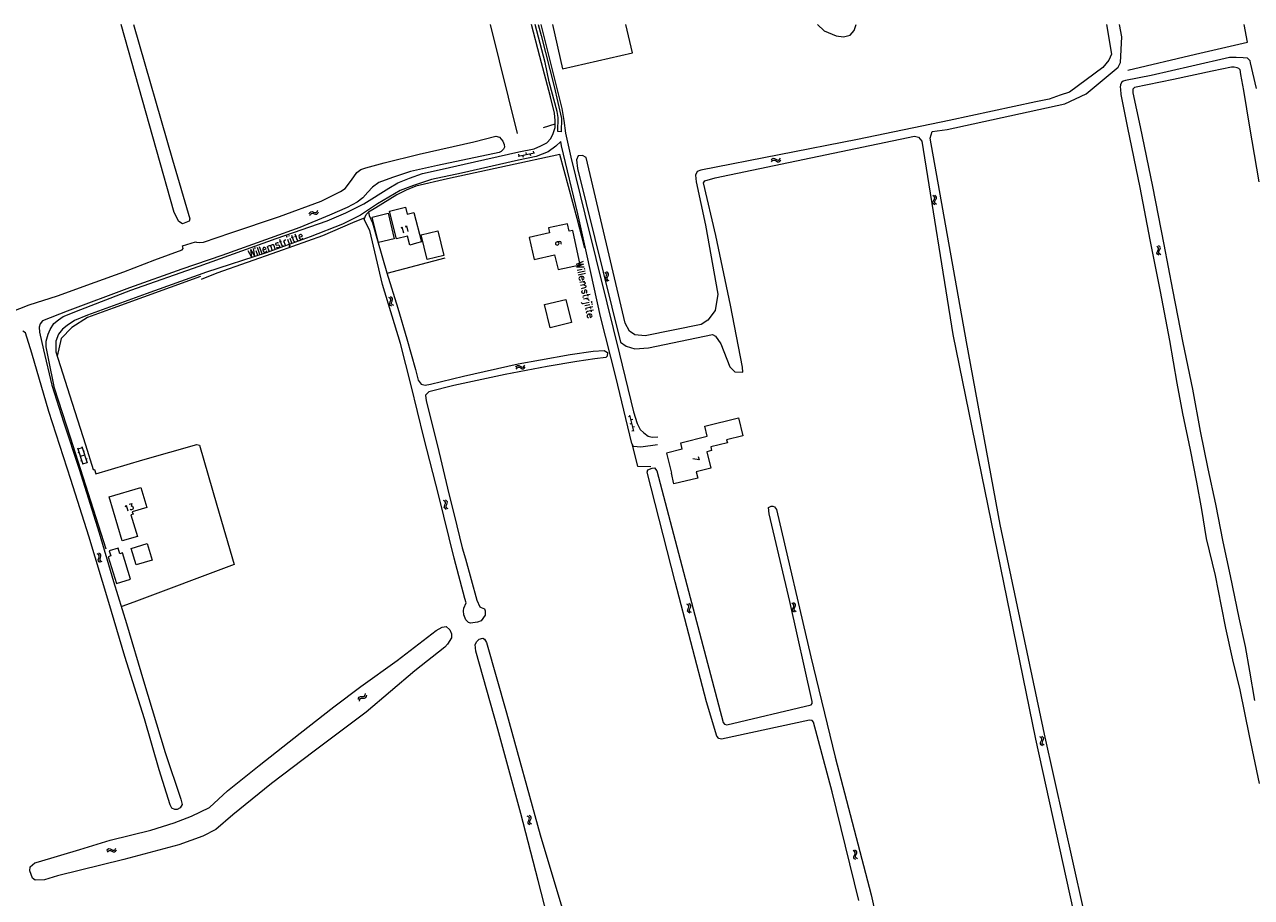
# Model space of a CAD drawing. Header units: metres. Extents: x 189705 to 199106, y 581686 to 588448.
# Tile 394 of 555: x 195610 to 195938, y 588214 to 588448. Entities that reach past the tile are written whole.
import ezdxf

# ---------------------------------------------------------------- set-up
doc = ezdxf.new("R2010")
doc.units = ezdxf.units.M
doc.layers.add('B-WA-OG-GBKN-G', color=7, linetype='Continuous', lineweight=18)
doc.styles.add('Style-STANDARD', font='STANDARD.shx')

msp = doc.modelspace()

# ---------------------------------------------------------------- linework, layer by layer
at = {"layer": 'B-WA-OG-GBKN-G'}
for p, q in [((195741.93, 588412.927), (195746.238, 588413.825)), ((195742.024, 588413.457), (195742.126, 588412.968)), ((195743.105, 588413.172), (195743.207, 588412.682)), ((195743.982, 588413.865), (195744.084, 588413.376)), ((195745.063, 588413.58), (195745.165, 588413.09)), ((195745.94, 588414.273), (195746.042, 588413.784)), ((195809.686, 588411.903), (195809.943, 588412.219)), ((195809.773, 588411.414), (195810.032, 588411.728)), ((195809.943, 588412.219), (195810.227, 588412.381)), ((195810.032, 588411.728), (195810.318, 588411.889)), ((195810.227, 588412.381), (195810.562, 588412.33)), ((195810.318, 588411.889), (195810.641, 588411.84)), ((195810.562, 588412.33), (195810.914, 588412.126)), ((195810.641, 588411.84), (195811.003, 588411.637)), ((195810.914, 588412.126), (195811.267, 588411.922)), ((195811.003, 588411.637), (195811.355, 588411.431)), ((195811.267, 588411.922), (195811.592, 588411.87)), ((195811.355, 588411.431), (195811.68, 588411.379)), ((195811.592, 588411.87), (195811.886, 588412.033)), ((195811.68, 588411.379), (195811.973, 588411.544)), ((195811.886, 588412.033), (195812.145, 588412.35)), ((195811.973, 588411.544), (195812.232, 588411.861)), ((195853.274, 588402.111), (195852.953, 588402.365)), ((195853.198, 588401.137), (195853.396, 588401.494)), ((195853.442, 588401.82), (195853.274, 588402.111)), ((195853.396, 588401.494), (195853.442, 588401.82)), ((195853.761, 588402.207), (195853.44, 588402.46)), ((195853.685, 588401.235), (195853.885, 588401.59)), ((195853.932, 588401.916), (195853.761, 588402.207)), ((195853.885, 588401.59), (195853.932, 588401.916)), ((195686.119, 588397.828), (195686.36, 588398.049)), ((195686.36, 588398.049), (195686.698, 588398.073)), ((195686.698, 588398.073), (195687.086, 588397.952)), ((195687.805, 588397.853), (195688.055, 588398.077)), ((195688.055, 588398.077), (195688.238, 588398.443)), ((195852.955, 588400.446), (195853, 588400.782)), ((195853.122, 588400.165), (195852.955, 588400.446)), ((195853, 588400.782), (195853.198, 588401.137)), ((195853.442, 588399.913), (195853.122, 588400.165)), ((195853.445, 588400.546), (195853.488, 588400.869)), ((195853.611, 588400.262), (195853.445, 588400.546)), ((195853.488, 588400.869), (195853.685, 588401.235)), ((195853.93, 588400.009), (195853.611, 588400.262)), ((195685.938, 588397.462), (195686.119, 588397.828)), ((195686.131, 588397.005), (195686.315, 588397.369)), ((195686.315, 588397.369), (195686.558, 588397.589)), ((195686.558, 588397.589), (195686.883, 588397.613)), ((195686.883, 588397.613), (195687.281, 588397.495)), ((195687.086, 588397.952), (195687.476, 588397.832)), ((195687.281, 588397.495), (195687.67, 588397.372)), ((195687.476, 588397.832), (195687.805, 588397.853)), ((195687.67, 588397.372), (195687.999, 588397.393)), ((195687.999, 588397.393), (195688.249, 588397.62)), ((195688.249, 588397.62), (195688.431, 588397.985)), ((195913.236, 588388.586), (195912.907, 588388.829)), ((195913.413, 588388.3), (195913.236, 588388.586)), ((195913.377, 588387.973), (195913.413, 588388.3)), ((195913.72, 588388.697), (195913.391, 588388.94)), ((195913.899, 588388.412), (195913.72, 588388.697)), ((195913.863, 588388.084), (195913.899, 588388.412)), ((195912.97, 588386.911), (195913.004, 588387.248)), ((195913.146, 588386.635), (195912.97, 588386.911)), ((195913.004, 588387.248), (195913.191, 588387.61)), ((195913.474, 588386.394), (195913.146, 588386.635)), ((195913.191, 588387.61), (195913.377, 588387.973)), ((195913.457, 588387.027), (195913.49, 588387.351)), ((195913.631, 588386.749), (195913.457, 588387.027)), ((195913.49, 588387.351), (195913.675, 588387.723)), ((195913.958, 588386.505), (195913.631, 588386.749)), ((195913.675, 588387.723), (195913.863, 588388.084)), ((195765.412, 588381.543), (195765.068, 588381.764)), ((195765.888, 588381.686), (195765.544, 588381.907)), ((195766.086, 588381.413), (195765.888, 588381.686)), ((195765.258, 588379.855), (195765.27, 588380.193)), ((195765.452, 588379.591), (195765.258, 588379.855)), ((195765.27, 588380.193), (195765.432, 588380.566)), ((195765.608, 588381.27), (195765.412, 588381.543)), ((195765.432, 588380.566), (195765.594, 588380.941)), ((195765.796, 588379.372), (195765.452, 588379.591)), ((195765.594, 588380.941), (195765.608, 588381.27)), ((195765.737, 588380.002), (195765.748, 588380.328)), ((195765.929, 588379.736), (195765.737, 588380.002)), ((195765.748, 588380.328), (195765.908, 588380.711)), ((195765.908, 588380.711), (195766.072, 588381.085)), ((195766.271, 588379.515), (195765.929, 588379.736)), ((195766.072, 588381.085), (195766.086, 588381.413)), ((195707.59, 588374.91), (195707.233, 588375.11)), ((195708.056, 588375.081), (195707.7, 588375.281)), ((195708.27, 588374.82), (195708.056, 588375.081)), ((195707.528, 588373.554), (195707.668, 588373.936)), ((195707.536, 588373.215), (195707.528, 588373.554)), ((195707.745, 588372.964), (195707.536, 588373.215)), ((195707.802, 588374.649), (195707.59, 588374.91)), ((195707.668, 588373.936), (195707.807, 588374.32)), ((195708.101, 588372.766), (195707.745, 588372.964)), ((195707.807, 588374.32), (195707.802, 588374.649)), ((195707.997, 588373.717), (195708.133, 588374.109)), ((195708.005, 588373.391), (195707.997, 588373.717)), ((195708.213, 588373.137), (195708.005, 588373.391)), ((195708.133, 588374.109), (195708.275, 588374.491)), ((195708.567, 588372.936), (195708.213, 588373.137)), ((195708.275, 588374.491), (195708.27, 588374.82)), ((195741.251, 588356.379), (195741.49, 588356.709)), ((195741.365, 588355.896), (195741.607, 588356.224)), ((195741.49, 588356.709), (195741.765, 588356.887)), ((195741.607, 588356.224), (195741.884, 588356.4)), ((195741.765, 588356.887), (195742.102, 588356.854)), ((195741.884, 588356.4), (195742.208, 588356.369)), ((195742.102, 588356.854), (195742.465, 588356.67)), ((195742.208, 588356.369), (195742.581, 588356.187)), ((195742.465, 588356.67), (195742.83, 588356.486)), ((195742.581, 588356.187), (195742.944, 588356)), ((195742.83, 588356.486), (195743.157, 588356.451)), ((195742.944, 588356), (195743.271, 588355.966)), ((195743.157, 588356.451), (195743.442, 588356.631)), ((195743.271, 588355.966), (195743.555, 588356.148)), ((195743.442, 588356.631), (195743.683, 588356.961)), ((195743.555, 588356.148), (195743.796, 588356.478)), ((195771.408, 588343.213), (195771.894, 588343.33)), ((195772.881, 588339.248), (195771.847, 588343.525)), ((195772.129, 588342.358), (195772.615, 588342.476)), ((195771.878, 588341.269), (195772.364, 588341.387)), ((195772.348, 588339.325), (195772.834, 588339.443)), ((195772.599, 588340.415), (195773.085, 588340.532)), ((195625.403, 588330.343), (195624.005, 588334.726)), ((195624.066, 588334.535), (195625.209, 588334.9)), ((195624.069, 588333.539), (195624.355, 588333.63)), ((195624.704, 588332.535), (195625.847, 588332.899)), ((195626.546, 588330.708), (195625.148, 588335.09)), ((195625.528, 588333.9), (195625.814, 588333.991)), ((195624.767, 588331.35), (195625.053, 588331.441)), ((195625.342, 588330.534), (195626.486, 588330.899)), ((195626.166, 588331.901), (195626.452, 588331.992)), ((195722.274, 588320.486), (195721.929, 588320.706)), ((195722.135, 588319.135), (195722.296, 588319.509)), ((195722.471, 588320.213), (195722.274, 588320.486)), ((195722.296, 588319.509), (195722.457, 588319.884)), ((195722.749, 588320.63), (195722.405, 588320.85)), ((195722.457, 588319.884), (195722.471, 588320.213)), ((195722.601, 588318.946), (195722.612, 588319.271)), ((195722.612, 588319.271), (195722.771, 588319.655)), ((195722.948, 588320.357), (195722.749, 588320.63)), ((195722.771, 588319.655), (195722.934, 588320.028)), ((195722.934, 588320.028), (195722.948, 588320.357)), ((195722.123, 588318.797), (195722.135, 588319.135)), ((195722.318, 588318.534), (195722.123, 588318.797)), ((195722.662, 588318.316), (195722.318, 588318.534)), ((195722.795, 588318.68), (195722.601, 588318.946)), ((195723.137, 588318.459), (195722.795, 588318.68)), ((195629.496, 588306.203), (195629.133, 588306.391)), ((195629.717, 588305.949), (195629.496, 588306.203)), ((195629.956, 588306.389), (195629.593, 588306.577)), ((195630.179, 588306.136), (195629.956, 588306.389)), ((195630.195, 588305.807), (195630.179, 588306.136)), ((195629.48, 588304.845), (195629.607, 588305.232)), ((195629.499, 588304.507), (195629.48, 588304.845)), ((195629.717, 588304.263), (195629.499, 588304.507)), ((195629.607, 588305.232), (195629.733, 588305.62)), ((195629.733, 588305.62), (195629.717, 588305.949)), ((195630.079, 588304.077), (195629.717, 588304.263)), ((195629.943, 588305.024), (195630.067, 588305.42)), ((195629.962, 588304.699), (195629.943, 588305.024)), ((195630.178, 588304.452), (195629.962, 588304.699)), ((195630.067, 588305.42), (195630.195, 588305.807)), ((195630.54, 588304.263), (195630.178, 588304.452)), ((195787.444, 588292.721), (195787.1, 588292.941)), ((195787.92, 588292.864), (195787.575, 588293.084)), ((195815.519, 588292.942), (195815.177, 588293.166)), ((195815.713, 588292.667), (195815.519, 588292.942)), ((195815.996, 588293.08), (195815.654, 588293.304)), ((195816.191, 588292.805), (195815.996, 588293.08)), ((195787.292, 588291.032), (195787.303, 588291.37)), ((195787.486, 588290.768), (195787.292, 588291.032)), ((195787.303, 588291.37), (195787.465, 588291.743)), ((195787.641, 588292.447), (195787.444, 588292.721)), ((195787.465, 588291.743), (195787.626, 588292.119)), ((195787.83, 588290.55), (195787.486, 588290.768)), ((195787.626, 588292.119), (195787.641, 588292.447)), ((195787.77, 588291.18), (195787.781, 588291.506)), ((195787.963, 588290.914), (195787.77, 588291.18)), ((195787.781, 588291.506), (195787.94, 588291.889)), ((195788.118, 588292.591), (195787.92, 588292.864)), ((195787.94, 588291.889), (195788.104, 588292.262)), ((195788.305, 588290.693), (195787.963, 588290.914)), ((195788.104, 588292.262), (195788.118, 588292.591)), ((195815.349, 588291.255), (195815.364, 588291.593)), ((195815.54, 588290.989), (195815.349, 588291.255)), ((195815.364, 588291.593), (195815.53, 588291.965)), ((195815.53, 588291.965), (195815.695, 588292.338)), ((195815.882, 588290.767), (195815.54, 588290.989)), ((195815.695, 588292.338), (195815.713, 588292.667)), ((195815.829, 588291.398), (195815.843, 588291.724)), ((195816.019, 588291.13), (195815.829, 588291.398)), ((195815.843, 588291.724), (195816.006, 588292.105)), ((195816.006, 588292.105), (195816.174, 588292.477)), ((195816.359, 588290.906), (195816.019, 588291.13)), ((195816.174, 588292.477), (195816.191, 588292.805)), ((195699.113, 588267.388), (195699.182, 588267.79)), ((195699.182, 588267.79), (195699.351, 588268.07)), ((195699.351, 588268.07), (195699.668, 588268.19)), ((195699.428, 588267.004), (195699.5, 588267.405)), ((195699.5, 588267.405), (195699.671, 588267.686)), ((195699.668, 588268.19), (195700.074, 588268.184)), ((195699.671, 588267.686), (195699.976, 588267.801)), ((195699.976, 588267.801), (195700.391, 588267.801)), ((195700.074, 588268.184), (195700.483, 588268.179)), ((195700.391, 588267.801), (195700.799, 588267.793)), ((195700.483, 588268.179), (195700.792, 588268.292)), ((195700.792, 588268.292), (195700.968, 588268.579)), ((195700.799, 588267.793), (195701.108, 588267.907)), ((195700.968, 588268.579), (195701.039, 588268.981)), ((195701.108, 588267.907), (195701.283, 588268.195)), ((195701.283, 588268.195), (195701.354, 588268.598)), ((195881.965, 588257.206), (195881.625, 588257.433)), ((195882.156, 588256.929), (195881.965, 588257.206)), ((195882.443, 588257.339), (195882.104, 588257.566)), ((195882.135, 588256.6), (195882.156, 588256.929)), ((195882.636, 588257.062), (195882.443, 588257.339)), ((195882.615, 588256.734), (195882.636, 588257.062)), ((195881.778, 588255.52), (195881.797, 588255.858)), ((195881.967, 588255.253), (195881.778, 588255.52)), ((195881.797, 588255.858), (195881.966, 588256.228)), ((195881.966, 588256.228), (195882.135, 588256.6)), ((195882.306, 588255.027), (195881.967, 588255.253)), ((195882.259, 588255.658), (195882.277, 588255.984)), ((195882.447, 588255.389), (195882.259, 588255.658)), ((195882.277, 588255.984), (195882.444, 588256.364)), ((195882.444, 588256.364), (195882.615, 588256.734)), ((195882.784, 588255.161), (195882.447, 588255.389)), ((195744.7, 588235.987), (195744.352, 588236.201)), ((195744.577, 588234.296), (195744.583, 588234.634)), ((195744.776, 588234.036), (195744.577, 588234.296)), ((195744.583, 588234.634), (195744.738, 588235.01)), ((195744.901, 588235.717), (195744.7, 588235.987)), ((195744.738, 588235.01), (195744.893, 588235.388)), ((195745.124, 588233.823), (195744.776, 588234.036)), ((195745.173, 588236.139), (195744.825, 588236.353)), ((195744.893, 588235.388), (195744.901, 588235.717)), ((195745.053, 588234.452), (195745.058, 588234.778)), ((195745.25, 588234.19), (195745.053, 588234.452)), ((195745.058, 588234.778), (195745.211, 588235.164)), ((195745.376, 588235.87), (195745.173, 588236.139)), ((195745.211, 588235.164), (195745.368, 588235.54)), ((195745.597, 588233.975), (195745.25, 588234.19)), ((195745.368, 588235.54), (195745.376, 588235.87)), ((195631.785, 588226.974), (195632.021, 588227.306)), ((195632.021, 588227.306), (195632.295, 588227.486)), ((195632.295, 588227.486), (195632.632, 588227.456)), ((195632.632, 588227.456), (195632.996, 588227.275)), ((195632.996, 588227.275), (195633.362, 588227.094)), ((195633.69, 588227.062), (195633.973, 588227.244)), ((195633.973, 588227.244), (195634.211, 588227.576)), ((195631.903, 588226.492), (195632.141, 588226.822)), ((195632.141, 588226.822), (195632.417, 588227)), ((195632.417, 588227), (195632.742, 588226.972)), ((195632.742, 588226.972), (195633.116, 588226.793)), ((195633.116, 588226.793), (195633.48, 588226.609)), ((195633.362, 588227.094), (195633.69, 588227.062)), ((195633.48, 588226.609), (195633.808, 588226.578)), ((195633.808, 588226.578), (195634.091, 588226.761)), ((195634.091, 588226.761), (195634.329, 588227.093)), ((195831.938, 588226.718), (195831.593, 588226.938)), ((195831.789, 588225.029), (195831.8, 588225.368)), ((195831.983, 588224.766), (195831.789, 588225.029)), ((195831.8, 588225.368), (195831.961, 588225.741)), ((195832.135, 588226.446), (195831.938, 588226.718)), ((195831.961, 588225.741), (195832.121, 588226.117)), ((195832.328, 588224.548), (195831.983, 588224.766)), ((195832.413, 588226.862), (195832.068, 588227.082)), ((195832.121, 588226.117), (195832.135, 588226.446)), ((195832.267, 588225.178), (195832.277, 588225.504)), ((195832.46, 588224.913), (195832.267, 588225.178)), ((195832.277, 588225.504), (195832.436, 588225.887)), ((195832.612, 588226.59), (195832.413, 588226.862)), ((195832.436, 588225.887), (195832.599, 588226.261)), ((195832.803, 588224.693), (195832.46, 588224.913)), ((195832.599, 588226.261), (195832.612, 588226.59))]:
    msp.add_line(p, q, dxfattribs=at)
at = {"layer": 'B-WA-OG-GBKN-G', "flags": 128}
for points in [[(195631.601, 588307.699), (195622.055, 588337.591), (195617.731, 588350.819), (195616.093, 588358.702), (195615.512, 588361.842), (195615.512, 588363.376), (195616.04, 588365.228), (195616.622, 588366.497), (195617.572, 588368.084), (195618.787, 588369.089), (195620.055, 588369.989), (195624.81, 588371.893), (195638.21, 588377.017), (195656.516, 588383.459), (195677.139, 588390.846), (195690.802, 588395.588), (195695.8, 588397.746), (195700.607, 588400.127), (195707.316, 588404.306), (195709.713, 588405.762), (195712.83, 588407.032), (195716.264, 588408.302), (195721.547, 588409.465), (195727.411, 588410.788), (195742.106, 588414.052), (195746.174, 588414.899), (195747.97, 588415.692), (195749.608, 588416.486), (195750.611, 588417.65), (195751.298, 588418.972), (195751.774, 588420.612), (195751.817, 588422.43), (195751.606, 588424.44), (195750.549, 588428.778), (195747.751, 588439.6), (195745.506, 588448.172)], [(195638.867, 588448.172), (195649.374, 588411.965), (195653.941, 588396.101), (195653.764, 588395.527), (195651.989, 588394.759), (195651.018, 588395.386), (195649.803, 588397.811), (195635.556, 588448.172)], [(195734.384, 588448.172), (195741.62, 588418.955)], [(195747.25, 588448.172), (195748.028, 588445.215), (195751.561, 588431.553), (195753.551, 588423.005), (195753.393, 588419.461), (195752.494, 588419.514), (195752.6, 588423.27), (195752.336, 588424.857), (195750.17, 588432.845), (195749.113, 588438.03), (195746.491, 588448.172)], [(195747.991, 588448.172), (195753.609, 588425.643), (195754.138, 588422.469), (195754.612, 588419.109), (195756.038, 588412.655), (195759.784, 588397.354), (195765.638, 588373.605), (195769.016, 588359.889), (195772.811, 588344.435), (195773.755, 588341.279), (195774.6, 588339.745), (195775.551, 588338.793), (195776.713, 588337.946), (195777.823, 588337.682), (195779.302, 588337.735)], [(195751.08, 588448.172), (195753.804, 588436.286), (195772.512, 588440.575), (195770.77, 588448.172)], [(195899.492, 588448.172), (195900.753, 588440.219), (195900.085, 588438.641), (195898.453, 588436.7), (195889.502, 588430.039), (195887.004, 588429.245), (195884.139, 588428.223), (195880.541, 588427.432), (195857.351, 588422.508), (195832.742, 588417.404), (195790.856, 588409.191), (195789.825, 588408.851), (195789.432, 588407.867), (195789.541, 588406.012), (195792.072, 588394.463), (195795.362, 588375.995), (195794.685, 588371.624), (195792.731, 588369.042), (195790.918, 588367.833), (195775.932, 588364.763), (195773.117, 588365.114), (195771.677, 588366.012), (195770.515, 588368.236), (195760.135, 588412.576), (195759.166, 588413.106), (195757.975, 588412.971), (195757.556, 588411.947), (195757.799, 588409.646), (195769.328, 588363.088), (195770.793, 588362.059), (195773.147, 588361.359), (195776.777, 588361.598), (195793.94, 588365.178), (195794.776, 588364.708), (195796.138, 588362.645), (195798.556, 588356.524), (195799.888, 588355.184), (195802.104, 588355.068)], [(195822.033, 588448.172), (195823.807, 588446.467), (195827.054, 588445.121), (195829.044, 588444.838), (195830.834, 588445.312), (195831.871, 588446.544), (195832.415, 588448.172)], [(195895.756, 588200.063), (195882.878, 588258.111), (195871.007, 588314.238), (195861.96, 588363.185), (195852.261, 588417.759), (195852.797, 588419.51), (195856.752, 588420.029), (195888.326, 588426.948), (195894, 588429.581), (195902.582, 588436.731), (195903.198, 588437.993), (195903.574, 588444.905), (195902.931, 588448.172)], [(195905.198, 588435.965), (195923.288, 588440.281), (195937.221, 588443.447), (195936.3, 588448.172)], [(195937.919, 588438.44), (195937.203, 588439.126), (195936.006, 588439.239), (195934.151, 588439.344), (195932.36, 588439.35), (195922.303, 588436.986), (195911.404, 588434.492), (195904.5, 588433.2), (195903.899, 588432.963), (195903.474, 588432.686), (195903.209, 588432.063), (195903.139, 588431.412), (195903.155, 588430.852), (195903.327, 588429.458), (195905.028, 588420.486), (195908.339, 588404.522), (195911.052, 588390.523), (195913.799, 588376.686), (195916.329, 588363.515), (195918.325, 588352.152), (195919.791, 588344.002), (195921.89, 588334.272), (195923.573, 588325.633), (195924.901, 588318.278), (195926.181, 588310.514), (195928.578, 588300.593), (195930.193, 588292.443), (195931.291, 588286.529), (195933.223, 588278.05), (195935.158, 588270.008), (195937.675, 588257.69), (195940.312, 588244.896)], [(195939.616, 588431.068), (195938.043, 588437.946), (195937.919, 588438.44)], [(195935.112, 588436.121), (195934.853, 588436.418), (195934.437, 588436.603), (195933.618, 588436.752), (195932.921, 588436.744), (195927.75, 588435.706), (195917.433, 588433.455), (195906.961, 588431.297), (195906.521, 588430.883), (195906.458, 588430.226), (195906.534, 588429.867), (195908.488, 588420.783), (195911.798, 588404.761), (195914.774, 588389.262), (195917.097, 588377.147), (195919.894, 588362.959), (195922.488, 588350.556), (195924.491, 588339.309), (195926.542, 588329.189), (195928.63, 588319.752), (195930.59, 588309.672), (195932.53, 588300.542), (195934.846, 588289.306), (195936.563, 588281.63), (195937.74, 588275.013), (195939.097, 588267.163)], [(195935.112, 588436.121), (195935.318, 588434.755), (195936.108, 588430.467), (195937.766, 588420.699), (195940.252, 588406.002)], [(195748.685, 588420.591), (195751.798, 588421.622)], [(195655.516, 588390.009), (195655.806, 588389.871), (195656.645, 588389.774), (195657.636, 588389.845), (195664.966, 588392.365), (195677.955, 588396.759), (195689.132, 588400.886), (195694.359, 588403.459), (195695.622, 588404.271), (195697.304, 588406.453), (195698.699, 588408.533), (195699.76, 588409.314), (195701.13, 588409.779), (195706.004, 588411.099), (195715.384, 588413.428), (195730.032, 588416.716), (195735.883, 588418.257), (195736.936, 588417.995), (195737.84, 588416.947), (195738.186, 588416.046), (195738.206, 588415.31), (195737.968, 588414.804), (195737.378, 588414.19), (195736.797, 588413.933), (195720.298, 588410.404), (195713.085, 588408.776), (195708.216, 588407.228), (195704.579, 588405.835), (195702.871, 588404.597), (195701.611, 588403.271), (195700.279, 588401.75), (195698.753, 588400.57), (195696.132, 588399.156), (195691.378, 588397.158), (195683.416, 588393.829), (195675.485, 588390.936), (195662.526, 588386.288), (195651.802, 588382.685), (195637.787, 588377.661), (195621.093, 588371.444), (195614.523, 588368.782), (195613.88, 588368.025), (195613.678, 588367.082), (195613.753, 588365.805), (195614.8, 588361.032), (195617.058, 588351.633), (195620.126, 588341.785), (195624.379, 588329.103), (195629.74, 588312.012), (195633.587, 588299.046)], [(195802.104, 588355.068), (195801.935, 588356.436), (195798.762, 588373.058), (195794.849, 588391.678), (195791.569, 588405.769), (195791.877, 588406.353), (195794.636, 588407.097), (195848.074, 588418.301), (195849.103, 588417.991), (195849.964, 588416.959), (195858.332, 588365.2), (195880.393, 588256.802), (195893.3, 588198.294)], [(195779.196, 588335.566), (195774.759, 588334.984), (195772.751, 588335.143), (195772.381, 588335.936), (195768.052, 588353.842), (195763.938, 588369.937), (195760.349, 588386.205), (195757.87, 588397.442), (195753.543, 588415.649), (195753.332, 588416.865), (195752.011, 588415.596), (195749.898, 588414.062), (195746.728, 588412.845), (195742.027, 588411.84), (195726.736, 588408.402), (195718.701, 588406.667), (195713.893, 588405.027), (195710.301, 588403.705), (195704.279, 588400.16), (195699.683, 588397.092), (195694.907, 588394.74), (195686.243, 588391.301), (195674.423, 588387.022), (195658.438, 588381.844), (195642.301, 588376.034), (195626.59, 588370.292), (195623.104, 588368.917), (195621.149, 588367.541), (195619.904, 588366.61), (195618.795, 588365.234), (195618.108, 588363.383), (195618.108, 588360.473), (195621.747, 588349.02), (195626.021, 588335.616), (195628.073, 588328.983), (195628.443, 588329.036), (195628.813, 588327.872), (195641.439, 588331.575), (195655.869, 588335.738), (195656.555, 588335.526), (195661.205, 588319.424), (195665.892, 588303.545), (195638.973, 588293.516), (195635.745, 588292.298)], [(195759.759, 588388.289), (195757.704, 588396.234), (195753.088, 588413.399), (195739.072, 588410.375), (195722.945, 588406.83), (195714.513, 588404.89), (195711.944, 588403.804), (195709.433, 588402.547), (195703.783, 588399.06), (195701.871, 588397.887)], [(195712.249, 588391.524), (195709.285, 588390.772), (195707.406, 588398.162), (195711.738, 588399.263), (195712.218, 588397.375)], [(195700.836, 588396.372), (195697.538, 588395.084), (195689.548, 588391.597), (195677.468, 588387.266), (195661.172, 588381.621), (195657.062, 588379.906)], [(195727.791, 588305.082), (195730.816, 588293.995), (195731.672, 588292.223), (195732.015, 588292.051), (195732.871, 588291.651), (195733.042, 588291.194), (195733.042, 588289.994), (195731.958, 588288.451), (195731.044, 588288.108), (195729.161, 588287.822), (195728.647, 588287.993), (195727.905, 588288.736), (195727.392, 588290.108), (195727.277, 588291.137), (195727.392, 588291.88), (195728.019, 588293.252), (195727.62, 588294.452), (195724.766, 588305.254), (195720.663, 588321.948), (195716.622, 588337.585), (195713.264, 588351.482), (195710.411, 588362.765), (195705.564, 588378.516), (195702.145, 588392.993), (195700.672, 588395.944), (195700.957, 588396.687), (195701.243, 588397.258), (195701.871, 588397.887), (195702.042, 588397.03), (195702.898, 588395.029), (195704.207, 588390.351), (195706.774, 588381.68), (195709.685, 588372.192), (195712.124, 588364.021), (195714.407, 588355.791), (195715.092, 588352.934), (195715.948, 588351.848), (195716.975, 588351.619), (195718.402, 588351.848), (195727.249, 588354.02), (195741.884, 588357.27), (195747.877, 588358.356), (195755.787, 588359.778), (195761.951, 588360.692), (195764.958, 588360.86), (195765.814, 588360.346), (195765.757, 588359.374), (195765.358, 588359.032), (195762.39, 588358.631), (195757.653, 588357.946)], [(195704.527, 588389.763), (195702.851, 588396.596), (195707.068, 588397.63), (195708.744, 588390.797), (195704.527, 588389.763)], [(195712.218, 588397.375), (195714.007, 588397.829), (195715.99, 588390.011), (195714.694, 588389.591), (195712.858, 588389.125), (195712.249, 588391.524)], [(195755.158, 588394.8), (195750.018, 588393.685), (195750.314, 588392.398), (195744.838, 588391.135), (195746.192, 588385.268), (195751.668, 588386.532), (195752.584, 588382.566), (195758.496, 588383.849), (195756.503, 588393.035), (195755.584, 588392.836), (195755.158, 588394.8)], [(195717.505, 588385.256), (195715.92, 588391.863), (195720.397, 588392.938), (195721.983, 588386.331), (195717.505, 588385.256)], [(195600.455, 588369.02), (195611, 588373.08), (195618.59, 588375.526), (195628.637, 588379.192), (195636.282, 588381.983), (195644.593, 588385.16), (195651.899, 588387.849), (195652.207, 588388.199), (195652.043, 588388.936)], [(195652.043, 588388.936), (195655.516, 588390.009)], [(195706.803, 588381.586), (195722.385, 588385.648)], [(195656.834, 588380.707), (195633.473, 588372.209), (195626.59, 588369.702), (195622.367, 588367.073), (195619.57, 588364.044), (195618.469, 588359.338)], [(195750.506, 588366.962), (195748.996, 588373.173), (195754.669, 588374.552), (195756.179, 588368.341), (195750.506, 588366.962)], [(195633.587, 588299.046), (195637.022, 588287.738), (195641.543, 588272.449), (195647.416, 588253.205), (195651.612, 588240.745), (195651.933, 588239.323), (195651.425, 588238.376), (195650.602, 588237.926), (195649.938, 588237.944), (195649.126, 588238.328), (195648.703, 588239.164), (195645.755, 588248.568), (195641.828, 588262.198), (195636.595, 588278.95), (195632.257, 588293.378), (195626.92, 588311.12), (195622.126, 588326.358), (195616.2, 588344.541), (195611.708, 588360.136), (195609.969, 588365.572), (195609.223, 588366.079)], [(195757.653, 588357.946), (195749.68, 588356.59), (195738.379, 588354.419), (195724.706, 588351.51), (195717.992, 588349.809), (195717.078, 588348.952), (195717.307, 588347.409), (195720.271, 588335.319), (195723.007, 588324.032), (195725.462, 588313.907), (195726.946, 588308.02), (195727.791, 588305.082)], [(195785.853, 588334.431), (195785.425, 588336.179), (195792.525, 588337.918), (195791.859, 588340.638), (195800.897, 588342.85)], [(195800.897, 588342.85), (195802.045, 588337.992), (195797.719, 588336.97), (195797.92, 588336.119), (195793.479, 588335.07)], [(195777.438, 588329.684), (195773.915, 588329.778), (195772.548, 588335.578)], [(195785.853, 588334.431), (195781.609, 588333.391), (195782.934, 588327.984)], [(195793.479, 588335.07), (195793.719, 588334.093), (195792.427, 588333.776), (195793.508, 588329.367), (195789.594, 588328.407), (195790.013, 588326.698), (195783.632, 588325.135), (195782.934, 588327.984)], [(195833.13, 588213.61), (195826.018, 588242.688), (195820.968, 588261.295), (195820.594, 588261.818), (195819.93, 588261.862), (195796.362, 588256.808), (195795.595, 588256.983), (195795.118, 588257.598), (195792.37, 588266.786), (195783.965, 588298.947), (195776.413, 588328.276), (195776.612, 588328.873), (195777.748, 588329.321), (195778.452, 588329.407), (195779.02, 588328.648), (195787.554, 588296.395), (195796.798, 588261.272), (195797.133, 588260.8), (195797.796, 588260.613), (195820.39, 588266.013), (195820.665, 588266.35), (195820.656, 588266.845), (195814.648, 588293.675), (195809.138, 588317.168), (195808.967, 588318.863), (195809.634, 588319.144), (195810.129, 588319.193), (195810.544, 588319.021), (195811.073, 588318.275), (195820.234, 588278.868), (195826.801, 588251.968), (195836.44, 588215.123), (195841.657, 588191.241)], [(195635.865, 588309.886), (195632.349, 588321.639), (195640.879, 588324.191), (195642.476, 588318.853), (195638.573, 588317.685), (195638.773, 588317.018), (195638.205, 588316.848), (195639.939, 588311.054), (195635.865, 588309.886)], [(195638.108, 588299.638), (195635.941, 588306.653), (195635.283, 588306.45), (195634.825, 588307.934), (195632.42, 588307.192), (195632.833, 588305.854), (195632.137, 588305.639), (195634.349, 588298.477), (195638.108, 588299.638)], [(195642.596, 588309.162), (195643.913, 588304.753), (195639.605, 588303.466), (195638.288, 588307.875), (195642.596, 588309.162)], [(195618.531, 588220.199), (195615.046, 588219.13), (195612.597, 588219.004), (195611.871, 588219.57), (195611.13, 588221.476), (195611.216, 588222.582), (195612.473, 588223.641), (195613.478, 588223.96), (195624.532, 588227.254), (195632.655, 588229.776), (195643.535, 588232.42), (195649.761, 588234.407), (195654.474, 588236.119), (195659.258, 588238.507), (195664.055, 588242.926), (195672.529, 588249.69), (195683.569, 588258.389), (195692.54, 588265.448), (195699.793, 588270.853), (195709.506, 588277.829), (195719.942, 588285.868), (195721.525, 588286.794), (195722.607, 588286.943), (195723.642, 588286.089), (195724.025, 588285.005), (195724.018, 588283.925), (195723.003, 588282.239), (195722.229, 588281.437), (195714.266, 588275.047), (195701.229, 588264.032), (195687.312, 588253.557), (195675.855, 588244.926), (195665.455, 588236.522), (195660.974, 588232.608), (195657.471, 588230.823), (195651.047, 588228.486), (195636.334, 588224.519), (195618.531, 588220.199)], [(195762.472, 588183.068), (195762.729, 588180.696), (195762.072, 588179.88), (195760.466, 588179.28), (195759.229, 588179.38), (195758.001, 588180.56), (195757.382, 588181.424), (195754.848, 588189.543), (195752.249, 588199.484), (195747.22, 588218.964), (195742.659, 588236.851), (195736.452, 588259.502), (195730.597, 588280.341), (195730.414, 588282.101), (195730.876, 588282.905), (195731.48, 588283.565), (195732.471, 588283.818), (195732.899, 588283.529), (195733.414, 588282.704), (195738.814, 588263.848), (195747.801, 588231.149), (195756.517, 588201.941), (195762.472, 588183.068)]]:
    msp.add_lwpolyline(points, dxfattribs=at)

# ---------------------------------------------------------------- texts
at = {"layer": 'B-WA-OG-GBKN-G', "style": 'Style-STANDARD'}
for s, height, rotation, p in [('Willemstrjitte', 2, 19.6307, (195670.022, 588385.698)), ('11', 1.6, 14.24474, (195710.496, 588392.259)), ('6', 1.6, 282.24286, (195751.739, 588390.067)), ('Willemstrjitte', 2, 282.06275, (195757.279, 588384.453)), ('7', 1.6, 283.77215, (195788.542, 588332.263)), ('13', 1.6, 16.67729, (195636.721, 588317.708))]:
    msp.add_text(s, height=height, rotation=rotation, dxfattribs=at).set_placement(p)

doc.saveas('drawing.dxf')
